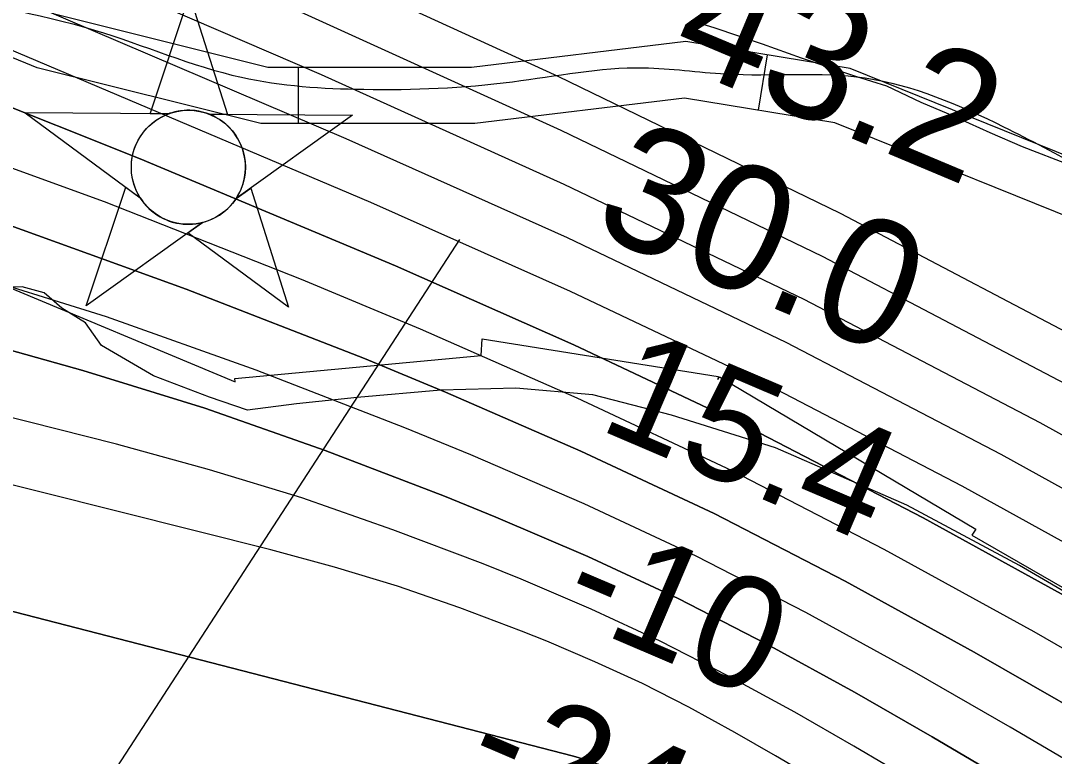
# Model space of a CAD drawing. Extents: x 3245246 to 3283090, y 806824 to 832173.
# Drawn here: x 3266863 to 3267417, y 822566 to 822960 of the extents above; entities that cross this region are included whole.
import ezdxf

# ---------------------------------------------------------------- set-up
doc = ezdxf.new("R2010")
doc.units = 0
for name, color, linetype in [('V-CHAN-NAID', 7, 'Continuous'), ('V-RIVR-EDGE', 7, 'Continuous'), ('V-RIVR-RANG', 7, 'Continuous'), ('V-ROAD-CNTR', 7, 'Continuous'), ('V-RRAP-RVMT', 7, 'Continuous'), ('V-SITE-VEGE', 7, 'Continuous'), ('V-TOPO-DPTH', 7, 'Continuous'), ('V-TOPO-MAJR', 7, 'Continuous'), ('V-TOPO-MINR', 7, 'Continuous'), ('V-TOPO-WATR', 7, 'Continuous')]:
    doc.layers.add(name, color=color, linetype=linetype)

msp = doc.modelspace()

# ---------------------------------------------------------------- linework, layer by layer
at = {"layer": 'V-CHAN-NAID'}
for points in [[(3266942.29, 822909.72), (3266932.71, 822909.79), (3266953.83, 822973.27), (3266974.06, 822909.5), (3266964.47, 822909.56), (3266962.89, 822910.14), (3266960.8, 822910.76), (3266958.76, 822911.21), (3266956.72, 822911.52), (3266955.56, 822911.63), (3266954.02, 822911.72), (3266952.3, 822911.71), (3266950.93, 822911.64), (3266949.02, 822911.44), (3266947.66, 822911.22), (3266945.87, 822910.84), (3266944.34, 822910.42), (3266943.31, 822910.09)], [(3266942.29, 822909.72), (3266865.8, 822910.26), (3266927.37, 822864.86), (3266926.26, 822866.77), (3266925.45, 822868.4), (3266924.62, 822870.37), (3266923.92, 822872.42), (3266923.56, 822873.75), (3266923.2, 822875.37), (3266922.95, 822876.82), (3266922.77, 822878.41), (3266922.66, 822880.15), (3266922.65, 822881.73), (3266922.75, 822883.81), (3266922.94, 822885.42), (3266923.33, 822887.63), (3266923.81, 822889.55), (3266924.41, 822891.44), (3266925.07, 822893.12), (3266925.79, 822894.7), (3266926.61, 822896.24), (3266927.67, 822897.98), (3266928.7, 822899.45), (3266929.7, 822900.71), (3266930.7, 822901.86), (3266932.01, 822903.2), (3266933.06, 822904.16), (3266934.78, 822905.56), (3266935.99, 822906.43), (3266937.68, 822907.5), (3266939.41, 822908.44), (3266940.85, 822909.13)], [(3266964.47, 822909.56), (3267040.96, 822909.02), (3266978.76, 822864.5), (3266979.67, 822865.99), (3266980.65, 822867.83), (3266981.36, 822869.42), (3266982.1, 822871.37), (3266982.65, 822873.16), (3266983.05, 822874.8), (3266983.41, 822876.81), (3266983.59, 822878.38), (3266983.72, 822880.59), (3266983.69, 822882.65), (3266983.5, 822884.87), (3266983.23, 822886.63), (3266982.74, 822888.86), (3266982.1, 822891), (3266981.35, 822892.98), (3266980.7, 822894.42), (3266979.7, 822896.34), (3266978.63, 822898.06), (3266977.42, 822899.76), (3266976.16, 822901.3), (3266974.89, 822902.67), (3266973.26, 822904.2), (3266971.51, 822905.61), (3266969.83, 822906.79), (3266967.94, 822907.92), (3266966.47, 822908.68)], [(3266960.73, 822851.59), (3266898.53, 822807.07), (3266919.65, 822870.55), (3266927.37, 822864.86), (3266928, 822863.9), (3266929.39, 822862.04), (3266930.6, 822860.62), (3266932.07, 822859.12), (3266933.45, 822857.87), (3266934.91, 822856.71), (3266936.31, 822855.73), (3266937.99, 822854.69), (3266939.7, 822853.78), (3266941.49, 822852.97), (3266942.94, 822852.41), (3266944.57, 822851.88), (3266946.79, 822851.32), (3266948.33, 822851.03), (3266950.35, 822850.78), (3266951.89, 822850.67), (3266953.75, 822850.65), (3266955.44, 822850.73), (3266957.15, 822850.9), (3266959.05, 822851.22)], [(3266978.76, 822864.5), (3266986.56, 822870.08), (3267006.78, 822806.3), (3266952.93, 822846.01), (3266960.73, 822851.59), (3266962.39, 822852.07), (3266964.01, 822852.63), (3266966.16, 822853.54), (3266967.9, 822854.43), (3266969.77, 822855.54), (3266971.5, 822856.75), (3266973.06, 822858), (3266974.34, 822859.17), (3266975.73, 822860.59), (3266976.93, 822861.99), (3266978.05, 822863.46)]]:
    msp.add_lwpolyline(points, close=True, dxfattribs=at)
msp.add_circle((3266953.18, 822881.19), 30.54, dxfattribs=at)
at = {"layer": 'V-RIVR-EDGE'}
msp.add_lwpolyline([(3267466.21, 822628.29), (3267398.06, 822668.02), (3267337.72, 822700.33), (3267267.38, 822730.94), (3267211.78, 822748.46), (3267169.65, 822759.43), (3267128.36, 822763.01), (3267088.37, 822761.81), (3267043.59, 822758), (3267010.98, 822754.61), (3266984.89, 822751.2), (3266964.48, 822758.2), (3266934.51, 822769.58), (3266906.73, 822785.73), (3266898.07, 822797.92), (3266885.48, 822805.78), (3266875.94, 822814.06), (3266864.21, 822817.13), (3266845.08, 822816.74)], dxfattribs=at)
at = {"layer": 'V-RIVR-RANG'}
msp.add_line((3267098.37, 822842.52), (3266727.81, 822272.36), dxfattribs=at)
at = {"layer": 'V-ROAD-CNTR'}
for p, q in [((3267258.3, 822911.7), (3267263.13, 822941.31)), ((3267012.1, 822904.55), (3267012.1, 822934.55))]:
    msp.add_line(p, q, dxfattribs=at)
for points in [[(3267449.55, 822844.23), (3267299.29, 822905.01), (3267218.78, 822918.16), (3267106.49, 822904.55), (3266991.95, 822904.55), (3266872.16, 822934.49), (3266774.74, 822974.51), (3266591.6, 823053.12), (3266287.18, 823224.24), (3266106.47, 823302.18)], [(3267463.29, 822871.03), (3267307.43, 822934.08), (3267219.4, 822948.45), (3267104.68, 822934.55), (3266995.65, 822934.55), (3266881.55, 822963.07), (3266786.35, 823002.17), (3266604.9, 823080.06), (3266300.51, 823251.17)]]:
    msp.add_lwpolyline(points, dxfattribs=at)
msp.add_spline([(3265843.13, 823432.94), (3265858.98, 823417.12), (3265884.36, 823393.48), (3265921.56, 823385.9), (3265988.57, 823351.07), (3266047.21, 823332.33), (3266110.89, 823317.69), (3266174.63, 823302.49), (3266237.94, 823256.14), (3266318.96, 823213.69), (3266446.25, 823144.04), (3266598.22, 823070.18), (3266698.27, 823024.21), (3266809.76, 822977.55), (3266902.83, 822954.65), (3266981.51, 822929.37), (3267047.02, 822922.93), (3267126.67, 822926.97), (3267196.8, 822934.46), (3267240.76, 822931.16), (3267315.46, 822929.02), (3267389.48, 822902.91), (3267472.52, 822855.33), (3267548.21, 822799.11), (3267673.18, 822703.23), (3267729.53, 822659.19), (3267800.82, 822580.02), (3267841.58, 822514.78), (3267890.36, 822443.64), (3267961.46, 822390.31), (3268026.22, 822347.95), (3268097.47, 822313.66), (3268226.82, 822221.48), (3268328.91, 822136.16), (3268437.97, 822030.19), (3268539.63, 821913.73), (3268611.4, 821855.02), (3268669.68, 821832.99), (3268741.62, 821835.21), (3268780.98, 821862.31), (3268824.18, 821916.6), (3268873.06, 822006.27), (3268932.52, 822098.07), (3268972.12, 822145.49), (3269019.4, 822162.03), (3269055.98, 822158.33), (3269086.75, 822138.72), (3269215.73, 821995.56), (3269467.12, 821682.49), (3269665.02, 821425.34), (3269890.24, 821132.34), (3269935.57, 821060.84), (3269937.76, 820947.01), (3269911.92, 820878.37), (3269882.42, 820803.43), (3269850.37, 820754.68), (3269820.83, 820702.94), (3269847.45, 820661.45), (3269995.31, 820504.9), (3270135.08, 820342.32), (3270215.8, 820249.25), (3270280.88, 820161.54), (3270409.84, 819983.24), (3270585.16, 819734.7), (3270723.07, 819531.19), (3270847.77, 819342.24), (3270941.21, 819194.89), (3271024.16, 819065.03), (3271103.72, 818955.95), (3271217.86, 818809.2), (3271322.11, 818665.04), (3271450.94, 818481.15), (3271547.8, 818329.85), (3271656.16, 818158.96), (3271778.9, 817965.4), (3271939.04, 817707.54), (3272036.56, 817466.51), (3272126.72, 817285.29), (3272211.94, 817051.13), (3272318, 816867.47), (3272429.35, 816683.19), (3272508.65, 816556.22), (3272571.56, 816398.68), (3272670.41, 816197), (3272779.92, 816022.86), (3272872.13, 815803.22), (3272964.65, 815556.57)], degree=3, dxfattribs=at)
at = {"layer": 'V-RRAP-RVMT'}
for p, q in [((3266790.1, 822844.83), (3266978.21, 822766.28)), ((3266790.1, 822844.83), (3266978.21, 822766.28)), ((3267109.95, 822780.43), (3267110.38, 822789.3)), ((3267109.95, 822780.43), (3267110.38, 822789.3)), ((3267110.38, 822789.3), (3267236.7, 822769.24)), ((3267110.38, 822789.3), (3267236.7, 822769.24)), ((3266977.95, 822768.14), (3267109.95, 822780.43)), ((3266977.95, 822768.14), (3267109.95, 822780.43)), ((3267236.7, 822769.24), (3267236.51, 822767.54)), ((3267236.7, 822769.24), (3267236.51, 822767.54)), ((3267236.51, 822767.54), (3267237.48, 822769.06)), ((3267236.51, 822767.54), (3267237.48, 822769.06)), ((3267237.48, 822769.06), (3267374.6, 822687.54)), ((3267237.48, 822769.06), (3267374.6, 822687.54)), ((3266978.21, 822766.28), (3266977.95, 822768.14)), ((3266978.21, 822766.28), (3266977.95, 822768.14)), ((3267374.6, 822687.54), (3267372.58, 822684.23)), ((3267374.6, 822687.54), (3267372.58, 822684.23)), ((3267372.58, 822684.23), (3267475.21, 822624.97)), ((3267372.58, 822684.23), (3267475.21, 822624.97))]:
    msp.add_line(p, q, dxfattribs=at)
at = {"layer": 'V-SITE-VEGE'}
for p, q in [((3267234.59, 822955.9), (3267222.27, 822959.67)), ((3267260.46, 822947.12), (3267234.59, 822955.9)), ((3267281.4, 822939.6), (3267260.46, 822947.12)), ((3267310.96, 822929.57), (3267281.4, 822939.6)), ((3267326.98, 822924.55), (3267310.96, 822929.57)), ((3267345.44, 822915.81), (3267326.98, 822924.55)), ((3267360.22, 822909.56), (3267345.44, 822915.81)), ((3267382.38, 822899.57), (3267360.22, 822909.56)), ((3267399.61, 822892.07), (3267382.38, 822899.57)), ((3267425.47, 822882.06), (3267399.61, 822892.07))]:
    msp.add_line(p, q, dxfattribs=at)
at = {"layer": 'V-TOPO-DPTH'}
for points in [[(3265411.19, 823263.45), (3265515.35, 823244.51), (3265642.02, 823219.58), (3265764.75, 823194.99), (3265887.36, 823169.83), (3266009.79, 823143.83), (3266132.11, 823117.26), (3266187.85, 823104.95), (3266282.03, 823083.38), (3266375.97, 823060.86), (3266469.55, 823036.89), (3266562.89, 823011.96), (3266655.44, 822984.53), (3266747.18, 822954.75), (3266837.7, 822921.45), (3266927.4, 822885.79), (3267064.08, 822828.37), (3267159.55, 822786.14), (3267253.85, 822741.58), (3267346.43, 822693.53), (3267437.85, 822643.14)], [(3265483.87, 823172.33), (3265577.17, 823154.35), (3265670.38, 823135.94), (3265763.47, 823116.88), (3265856.46, 823097.38), (3266138.27, 823037.25), (3266246.02, 823013.42), (3266353.5, 822988.51), (3266460.61, 822962), (3266567.45, 822934.41), (3266659.89, 822909.81), (3266758.29, 822881.52), (3266855.82, 822850.68), (3266952.05, 822816.01), (3267047.42, 822778.79), (3267090.83, 822760.85), (3267163.16, 822729.28), (3267234.59, 822695.87), (3267304.65, 822659.7), (3267373.81, 822621.68), (3267434.86, 822586.55)], [(3267434.86, 822586.55), (3267373.81, 822621.68), (3267304.65, 822659.7), (3267234.59, 822695.87), (3267163.16, 822729.28), (3267090.83, 822760.85), (3267047.42, 822778.79), (3266952.05, 822816.01), (3266855.82, 822850.68), (3266758.29, 822881.52), (3266659.89, 822909.81), (3266567.45, 822934.41), (3266460.61, 822962), (3266353.5, 822988.51), (3266246.02, 823013.42), (3266138.27, 823037.25), (3265856.46, 823097.38), (3265763.47, 823116.88), (3265670.38, 823135.94), (3265577.17, 823154.35), (3265483.87, 823172.33)], [(3265522.71, 823085.26), (3266189.44, 822948.34), (3266260.46, 822933.21), (3266331.32, 822917.38), (3266401.94, 822900.51), (3266472.4, 822882.94), (3266830.92, 822790.74), (3266896.75, 822772.38), (3266962, 822752.28), (3267026.39, 822729.57), (3267090.21, 822705.11), (3267117.81, 822693.88), (3267166.91, 822672.74), (3267215.38, 822650.3), (3267262.89, 822625.9), (3267309.76, 822600.2), (3267351.22, 822576.36), (3267417.95, 822537.11)], [(3267417.95, 822537.11), (3267351.22, 822576.36), (3267309.76, 822600.2), (3267262.89, 822625.9), (3267215.38, 822650.3), (3267166.91, 822672.74), (3267117.81, 822693.88), (3267090.21, 822705.11), (3267026.39, 822729.57), (3266962, 822752.28), (3266896.75, 822772.38), (3266830.92, 822790.74), (3266472.4, 822882.94), (3266401.94, 822900.51), (3266331.32, 822917.38), (3266260.46, 822933.21), (3266189.44, 822948.34), (3265522.71, 823085.26)], [(3267913.9, 822146.27), (3267405.65, 822481.07), (3267371.56, 822503.08), (3267337.21, 822524.67), (3267302.47, 822545.64), (3267267.47, 822566.18), (3267245.69, 822578.69), (3267221.13, 822592.13), (3267196.22, 822604.85), (3267170.79, 822616.51), (3267145.02, 822627.46), (3267131.46, 822632.89), (3267098.44, 822645.33), (3267065.11, 822656.88), (3267031.35, 822667.07), (3266997.3, 822676.35), (3266379.49, 822831.47), (3266344.61, 822839.82), (3266309.62, 822847.65), (3266274.47, 822854.71), (3266239.2, 822861.26), (3265773.14, 822942.46), (3265724.99, 822948.64), (3265676.77, 822951.92)], [(3267913.9, 822146.27), (3267405.65, 822481.07), (3267371.56, 822503.08), (3267337.21, 822524.67), (3267302.47, 822545.64), (3267267.47, 822566.18), (3267245.69, 822578.69), (3267221.13, 822592.13), (3267196.22, 822604.85), (3267170.79, 822616.51), (3267145.02, 822627.46), (3267131.46, 822632.89), (3267098.44, 822645.33), (3267065.11, 822656.88), (3267031.35, 822667.07), (3266997.3, 822676.35), (3266379.49, 822831.47), (3266344.61, 822839.82), (3266309.62, 822847.65), (3266274.47, 822854.71), (3266239.2, 822861.26), (3265773.14, 822942.46), (3265724.99, 822948.64), (3265676.77, 822951.92)], [(3266291.49, 822789.72), (3266296.3, 822788.59), (3266301.1, 822787.4), (3267159.25, 822565.93), (3267162.3, 822565.09), (3267165.33, 822564.17), (3267168.32, 822563.13), (3267171.29, 822562.03), (3267172.45, 822561.57), (3267174.79, 822560.59), (3267177.11, 822559.54), (3267179.38, 822558.38), (3267181.61, 822557.17), (3267183.6, 822556.02), (3267186.79, 822554.16), (3267189.95, 822552.25), (3267193.08, 822550.3), (3267196.19, 822548.31), (3267930.77, 822068.93)], [(3266291.49, 822789.72), (3266296.3, 822788.59), (3266301.1, 822787.4), (3267159.25, 822565.93), (3267162.3, 822565.09), (3267165.33, 822564.17), (3267168.32, 822563.13), (3267171.29, 822562.03), (3267172.45, 822561.57), (3267174.79, 822560.59), (3267177.11, 822559.54), (3267179.38, 822558.38), (3267181.61, 822557.17), (3267183.6, 822556.02), (3267186.79, 822554.16), (3267189.95, 822552.25), (3267193.08, 822550.3), (3267196.19, 822548.31), (3267930.77, 822068.93)]]:
    msp.add_lwpolyline(points, dxfattribs=at)
at = {"layer": 'V-TOPO-MAJR'}
msp.add_lwpolyline([(3267533.89, 822675.29), (3267409.12, 822744.33), (3267282.87, 822810.4), (3267154.39, 822872.04), (3267024.43, 822930.72), (3266660.24, 823087.56), (3266619.52, 823104.2), (3266578.43, 823119.8), (3266536.79, 823133.86), (3266494.78, 823146.88), (3266452.4, 823158.78), (3266409.89, 823170.21), (3266367.21, 823180.95), (3266324.4, 823191.22), (3266304.46, 823195.83), (3266251.56, 823207.88), (3266198.6, 823219.69), (3266145.57, 823231.13), (3266092.48, 823242.34), (3265645.66, 823335.1)], dxfattribs=at)
at = {"layer": 'V-TOPO-MINR'}
for points in [[(3267501.88, 822664.58), (3267388.22, 822727.39), (3267273.18, 822787.43), (3267156.07, 822843.33), (3267037.58, 822896.46), (3266750.68, 823018.99), (3266693.41, 823042.18), (3266635.62, 823063.9), (3266577.05, 823083.41), (3266517.96, 823101.46), (3266458.35, 823117.92), (3266398.58, 823133.74), (3266338.56, 823148.6), (3266278.38, 823162.83), (3266247.89, 823169.78), (3266172.28, 823186.74), (3266096.6, 823203.35), (3266020.81, 823219.45), (3265944.95, 823235.2), (3265602.28, 823305.14)], [(3267469.87, 822653.86), (3267367.32, 822710.45), (3267263.51, 822764.49), (3267157.79, 822814.69), (3267050.8, 822862.34), (3266839.72, 822951.75), (3266766.12, 822981.27), (3266691.86, 823008.89), (3266616.59, 823033.64), (3266540.65, 823056.49), (3266464.06, 823077.29), (3266387.27, 823097.29), (3266310.17, 823116.08), (3266232.87, 823134.07), (3266190.46, 823143.59), (3266091.73, 823165.39), (3265992.9, 823186.74), (3265893.93, 823207.41), (3265794.86, 823227.63), (3265558.84, 823274.94)], [(3267437.85, 822643.14), (3267346.43, 822693.53), (3267253.85, 822741.58), (3267159.55, 822786.14), (3267064.08, 822828.37), (3266927.4, 822885.79), (3266837.7, 822921.45), (3266747.18, 822954.75), (3266655.44, 822984.53), (3266562.89, 823011.96), (3266469.55, 823036.89), (3266375.97, 823060.86), (3266282.03, 823083.38), (3266187.85, 823104.95), (3266132.11, 823117.26), (3266009.79, 823143.83), (3265887.36, 823169.83), (3265764.75, 823194.99), (3265642.02, 823219.58), (3265515.35, 823244.51), (3265411.19, 823263.45)], [(3267497.55, 822579.62), (3267405.83, 822632.42), (3267325.54, 822676.61), (3267244.21, 822718.71), (3267161.34, 822757.67), (3267077.43, 822794.53), (3267013.78, 822821.06), (3266908.18, 822862.65), (3266801.63, 822901.45), (3266693.64, 822936.04), (3266584.69, 822967.84), (3266474.82, 822996.7), (3266364.68, 823024.44), (3266254.12, 823050.5), (3266143.3, 823075.45), (3266018, 823102.66), (3265899.01, 823128.07), (3265779.91, 823152.92), (3265660.64, 823176.94), (3265541.25, 823200.41), (3265471.81, 823213.81), (3265386.88, 823228.94), (3265301.71, 823242.43), (3265216.2, 823253.46)], [(3267430.02, 822761.27), (3267292.57, 822833.42), (3267152.74, 822900.84), (3267011.34, 822965.13), (3266568.34, 823157.5), (3266544.42, 823167.37), (3266520.27, 823176.64), (3266495.8, 823185.01), (3266471.11, 823192.78), (3266446.2, 823199.88), (3266421.22, 823206.69), (3266396.12, 823213.08), (3266370.95, 823219.18), (3266360.04, 823221.72), (3266329.4, 823229.06), (3266298.83, 823236.65), (3266268.34, 823244.6), (3266237.92, 823252.79)], [(3267450.93, 822778.23), (3267302.29, 822856.46), (3267151.14, 822929.73), (3266998.32, 822999.69), (3266474.91, 823228.89), (3266468.02, 823231.76), (3266461.07, 823234.46), (3266454.03, 823236.9), (3266446.92, 823239.16), (3266439.75, 823241.24), (3266432.56, 823243.22), (3266425.33, 823245.08), (3266418.07, 823246.84), (3266415.08, 823247.54), (3266406.35, 823249.69)], [(3267475.61, 822532.84), (3267393.05, 822581.45), (3267341.79, 822610.94), (3267283.77, 822642.8), (3267224.98, 822673.07), (3267165.02, 822700.97), (3267104.29, 822727.3), (3267069.01, 822741.76), (3266989.52, 822772.5), (3266909.31, 822801.1), (3266828.02, 822826.47), (3266746.01, 822849.69), (3266519.97, 822908.83), (3266431.3, 822931.33), (3266342.42, 822952.95), (3266253.23, 822973.25), (3266163.83, 822992.67), (3265691.45, 823091.59), (3265625.03, 823105.26), (3265558.55, 823118.61), (3265491.97, 823131.49)], [(3267417.95, 822537.11), (3267351.22, 822576.36), (3267309.76, 822600.2), (3267262.89, 822625.9), (3267215.38, 822650.3), (3267166.91, 822672.74), (3267117.81, 822693.88), (3267090.21, 822705.11), (3267026.39, 822729.57), (3266962, 822752.28), (3266896.75, 822772.38), (3266830.92, 822790.74), (3266472.4, 822882.94), (3266401.94, 822900.51), (3266331.32, 822917.38), (3266260.46, 822933.21), (3266189.44, 822948.34), (3265522.71, 823085.26)], [(3267460.62, 822479.38), (3267410.72, 822510.85), (3267360.23, 822541.37), (3267309.36, 822571.27), (3267277.73, 822589.45), (3267242.01, 822609.01), (3267205.79, 822627.56), (3267168.84, 822644.59), (3267131.39, 822660.61), (3267111.02, 822668.82), (3267062.69, 822687.18), (3267013.92, 822704.2), (3266964.51, 822719.22), (3266914.65, 822732.91), (3266424.75, 822856.74), (3266372.55, 822869.52), (3266320.22, 822881.8), (3266267.73, 822893.3), (3266215.11, 822904.29), (3265349.91, 823078.34)], [(3267913.9, 822146.27), (3267405.65, 822481.07), (3267371.56, 822503.08), (3267337.21, 822524.67), (3267302.47, 822545.64), (3267267.47, 822566.18), (3267245.69, 822578.69), (3267221.13, 822592.13), (3267196.22, 822604.85), (3267170.79, 822616.51), (3267145.02, 822627.46), (3267131.46, 822632.89), (3267098.44, 822645.33), (3267065.11, 822656.88), (3267031.35, 822667.07), (3266997.3, 822676.35), (3266379.49, 822831.47), (3266344.61, 822839.82), (3266309.62, 822847.65), (3266274.47, 822854.71), (3266239.2, 822861.26), (3265773.14, 822942.46), (3265724.99, 822948.64), (3265676.77, 822951.92)], [(3267930.77, 822068.93), (3267196.19, 822548.31), (3267193.08, 822550.3), (3267189.95, 822552.25), (3267186.79, 822554.16), (3267183.6, 822556.02), (3267181.61, 822557.17), (3267179.38, 822558.38), (3267177.11, 822559.54), (3267174.79, 822560.59), (3267172.45, 822561.57), (3267171.29, 822562.03), (3267168.32, 822563.13), (3267165.33, 822564.17), (3267162.3, 822565.09), (3267159.25, 822565.93), (3266301.1, 822787.4), (3266296.3, 822788.59), (3266291.49, 822789.72)]]:
    msp.add_lwpolyline(points, dxfattribs=at)
at = {"layer": 'V-TOPO-WATR'}
msp.add_lwpolyline([(3267434.86, 822586.55), (3267373.81, 822621.68), (3267304.65, 822659.7), (3267234.59, 822695.87), (3267163.16, 822729.28), (3267090.83, 822760.85), (3267047.42, 822778.79), (3266952.05, 822816.01), (3266855.82, 822850.68), (3266758.29, 822881.52), (3266659.89, 822909.81), (3266567.45, 822934.41), (3266460.61, 822962), (3266353.5, 822988.51), (3266246.02, 823013.42), (3266138.27, 823037.25), (3265856.46, 823097.38), (3265763.47, 823116.88), (3265670.38, 823135.94), (3265577.17, 823154.35), (3265483.87, 823172.33)], dxfattribs=at)

# ---------------------------------------------------------------- texts
at = {"layer": 'V-RIVR-RANG'}
for s, height, rotation, p in [('43.2', 67, 337.2283, (3267208.87, 822938.35)), ('30.0', 67, 337.2283, (3267167.72, 822847.17)), ('15.4', 60, 336.8822, (3267171.74, 822741.34)), ('-10', 60, 336.8822, (3267150.21, 822641.8)), ('-24', 60, 336.8822, (3267098.7, 822555.06))]:
    msp.add_text(s, height=height, rotation=rotation, dxfattribs=at).set_placement(p)

doc.saveas('drawing.dxf')
